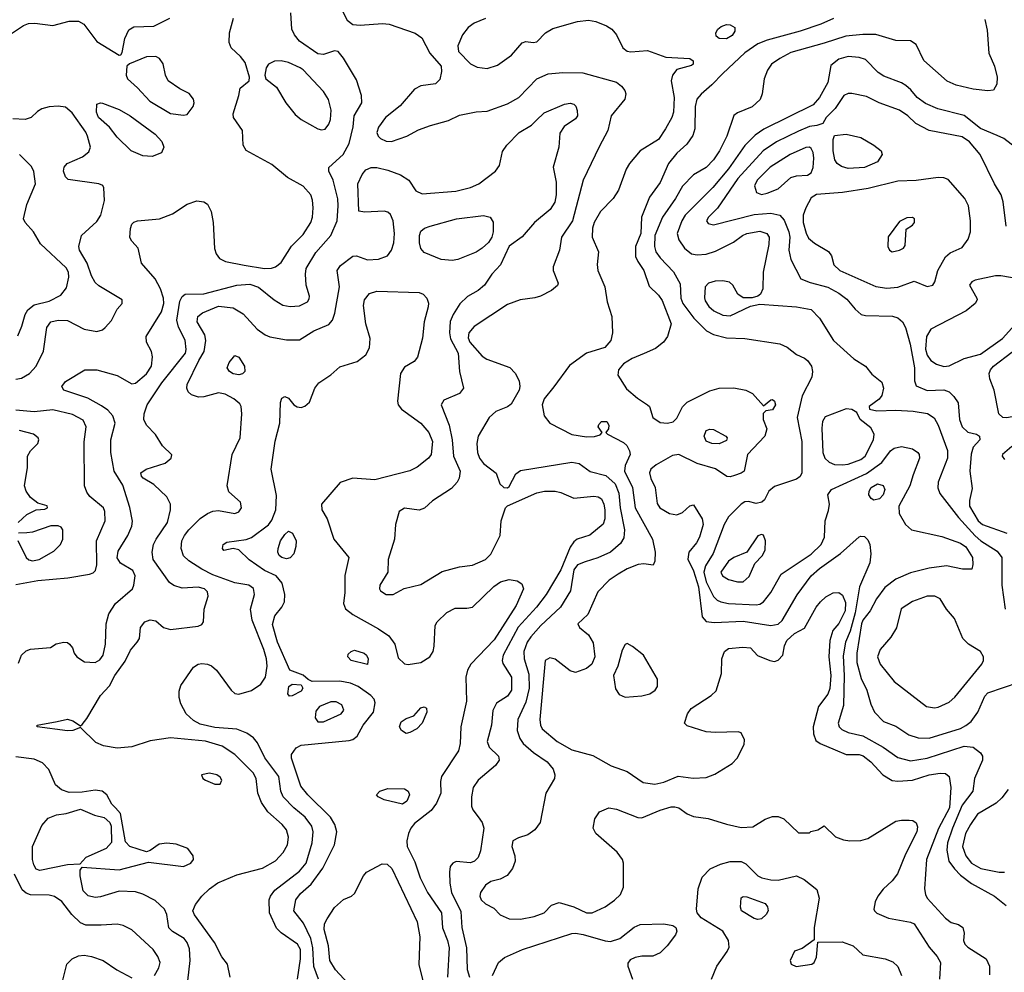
# Model space of a CAD drawing. Extents: x 1173029 to 1307123, y 522559 to 678521.
# Tile 560 of 623: x 1224946 to 1230294, y 653452 to 658627. Entities that reach past the tile are written whole.
import ezdxf

# ---------------------------------------------------------------- set-up
doc = ezdxf.new("R2010")
doc.units = 0

msp = doc.modelspace()

# ---------------------------------------------------------------- linework, layer by layer
at = {"layer": '0CON10XD'}
for points in [[(1226687.7, 658695), (1226724.4, 658624.4), (1226755, 658601.8), (1226795, 658596.8), (1226915.7, 658605.7), (1226952.7, 658602.7), (1227094.3, 658554.3), (1227129.3, 658529.3), (1227173.8, 658445), (1227234.5, 658375), (1227237.3, 658345), (1227227.2, 658302.8), (1227205, 658278.6), (1227125, 658268.5), (1227089.8, 658250.2), (1227011.5, 658158.5), (1226932.9, 658095), (1226895, 658043.8), (1226885.7, 658015), (1226892, 657995), (1226905, 657981.4), (1226936.4, 657966.4), (1226965, 657965.6), (1227048.8, 657995), (1227110.9, 658029.1), (1227177.3, 658052.7), (1227275, 658079.5), (1227335, 658107.5), (1227425, 658125.8), (1227485, 658130), (1227595, 658170), (1227657.5, 658205), (1227754.7, 658305.3), (1227816.2, 658333.8), (1227895, 658340.8), (1228005, 658337.9), (1228187.2, 658287.2), (1228215, 658266), (1228231.7, 658241.7), (1228237.5, 658225), (1228232.9, 658195), (1228157.8, 658105), (1228140.8, 658025), (1228092.8, 657937.2), (1228007.1, 657755), (1227977.2, 657645), (1227947.7, 657535), (1227887.8, 657445), (1227878, 657375), (1227843.3, 657285), (1227843.3, 657265), (1227870, 657195), (1227867.3, 657182.7), (1227834.4, 657155.6), (1227774.3, 657125.7), (1227744.3, 657115.7), (1227664.6, 657105.4), (1227595, 657080.6), (1227415, 656960), (1227385.3, 656925), (1227381.3, 656898.7), (1227390.5, 656875), (1227458.2, 656798.2), (1227482.2, 656782.2), (1227607.4, 656737.4), (1227637.4, 656707.4), (1227658.5, 656665), (1227662.9, 656635), (1227658.8, 656615), (1227615, 656538.2), (1227595, 656523.4), (1227531.9, 656498.1), (1227495.5, 656465), (1227436, 656365), (1227428.8, 656325), (1227432.5, 656275), (1227443.4, 656245), (1227465, 656215.4), (1227533.6, 656163.6), (1227554.4, 656105), (1227575, 656085.6), (1227595, 656084.6), (1227605, 656091.1), (1227640, 656160), (1227665, 656178.1), (1227945, 656223.2), (1227985.2, 656215.2), (1228045, 656172.4), (1228130.1, 656150.1), (1228179.4, 656105), (1228199.8, 656055), (1228207.7, 655975), (1228230.5, 655855), (1228227.7, 655812.3), (1228208.2, 655781.8), (1228155, 655733.5), (1228085, 655702.9), (1228017.7, 655682.3), (1227975, 655664.6), (1227955, 655637.5), (1227937.8, 655525), (1227883.3, 655435), (1227776.8, 655335), (1227722.8, 655275), (1227702.9, 655245), (1227684.8, 655195), (1227685.2, 655155), (1227711.5, 655071.5), (1227712, 654995), (1227695, 654920), (1227651.6, 654825), (1227647.3, 654765), (1227662.3, 654722.3), (1227680, 654695), (1227736.6, 654646.6), (1227811.4, 654595), (1227842.9, 654555), (1227852.9, 654525), (1227850.6, 654505), (1227803.3, 654425), (1227772.5, 654265), (1227744, 654225), (1227705, 654198.1), (1227655, 654182.9), (1227624.4, 654165.6), (1227619.4, 654135), (1227634.4, 654085), (1227636.5, 654055), (1227623.1, 654015), (1227593.2, 653976.8), (1227555, 653958), (1227505, 653945.6), (1227475, 653925.7), (1227449.4, 653885), (1227445.7, 653865), (1227452.9, 653845), (1227475, 653824.3), (1227520.3, 653800.3), (1227555, 653764), (1227605, 653741.4), (1227665, 653741.1), (1227740, 653755), (1227793.8, 653775), (1227834.2, 653815.8), (1227875, 653830.8), (1227955, 653807.1), (1228025, 653775.4), (1228055, 653774.7), (1228125, 653807.3), (1228177, 653843), (1228209.4, 653875), (1228225.6, 653915), (1228225.5, 654044.5), (1228220.6, 654065), (1228190.8, 654105), (1228075, 654206.2), (1228060, 654235), (1228068.8, 654285), (1228095.7, 654324.3), (1228145, 654344.3), (1228188, 654338), (1228302.6, 654292.6), (1228325, 654290.6), (1228425, 654332.9), (1228485, 654350.8), (1228505, 654350.8), (1228525, 654345.7), (1228571.7, 654311.7), (1228605, 654298.9), (1228685, 654287.5), (1228785, 654255.5), (1228865, 654238.5), (1228927.2, 654242.8), (1228995.6, 654284.4), (1229035, 654297.5), (1229065, 654298), (1229095.5, 654285.5), (1229175, 654210), (1229235, 654210), (1229243, 654217), (1229280, 654225), (1229315, 654247.5), (1229377.5, 654187.5), (1229420.4, 654170.4), (1229455, 654165.4), (1229515, 654167.8), (1229552.3, 654177.7), (1229705, 654272.3), (1229735, 654278.5), (1229777.4, 654277.4), (1229796.3, 654276.3), (1229814.5, 654264.5), (1229822.5, 654242.5), (1229818.8, 654215), (1229756.2, 654093.8), (1229713, 653987), (1229685, 653948.1), (1229636, 653904), (1229607.1, 653865), (1229592.9, 653835), (1229585.8, 653795), (1229588, 653785), (1229602.2, 653772.2), (1229665, 653746.1), (1229785, 653724.6), (1229805, 653714.5), (1229885, 653588.1), (1229928.2, 653538.2), (1229947.1, 653505), (1229942.2, 653415)], [(1224939.5, 655130.5), (1224955.6, 655175), (1224981.2, 655198.8), (1225005, 655206.9), (1225113, 655217), (1225144.2, 655235.8), (1225185, 655245.8), (1225205, 655243.8), (1225216.7, 655235), (1225233.3, 655215), (1225241.2, 655185), (1225256, 655165), (1225297.6, 655137.6), (1225355, 655135.6), (1225380.2, 655149.8), (1225398.8, 655175), (1225411.3, 655235), (1225415.8, 655345), (1225430, 655400), (1225465.5, 655455), (1225557.8, 655535), (1225566.4, 655555), (1225572.5, 655605), (1225559.4, 655635), (1225492.9, 655675), (1225475, 655703.3), (1225480.6, 655739.4), (1225532.7, 655825), (1225554.5, 655875), (1225558.3, 655901.7), (1225543.9, 655976.1), (1225505, 656098.5), (1225458.2, 656175), (1225440, 656275), (1225441.5, 656345), (1225463.8, 656435), (1225452.1, 656475), (1225424.5, 656505), (1225389.8, 656529.8), (1225315, 656570.5), (1225186.2, 656615), (1225174.3, 656635), (1225195, 656661.4), (1225300, 656725), (1225364.4, 656724.4), (1225475, 656693.5), (1225555, 656648.9), (1225575, 656652.5), (1225635, 656702.2), (1225661.2, 656745), (1225667.8, 656795), (1225661.4, 656825), (1225633.6, 656875), (1225632.3, 656905), (1225715, 657040), (1225728.2, 657085), (1225726.6, 657115), (1225711.3, 657165), (1225681.2, 657218.8), (1225606.7, 657305), (1225590, 657385), (1225553.9, 657423.9), (1225544.1, 657444.1), (1225547.3, 657492.7), (1225555, 657516.7), (1225565, 657526.7), (1225585, 657533.8), (1225705, 657545.6), (1225775, 657572.9), (1225855, 657624.4), (1225907.9, 657642.1), (1225945, 657638.1), (1225965.8, 657625), (1225985.6, 657585), (1225997.1, 657525), (1226003.1, 657383.1), (1226012, 657355), (1226030, 657330), (1226063.4, 657313.4), (1226165, 657294.1), (1226275, 657276), (1226312.7, 657277.3), (1226335.8, 657285), (1226365, 657308.1), (1226422.6, 657397.4), (1226485, 657459.4), (1226526.2, 657525), (1226536.8, 657555), (1226539.6, 657605), (1226536.5, 657646.5), (1226526.2, 657675), (1226485, 657722.5), (1226399.8, 657769.8), (1226315, 657840.5), (1226175.7, 657915.7), (1226160, 657945), (1226155.6, 658025), (1226106.4, 658095), (1226104.6, 658115), (1226136, 658215), (1226142.5, 658255), (1226192.5, 658295), (1226193.3, 658315), (1226169.6, 658395), (1226145, 658427.5), (1226094.5, 658474.5), (1226083.2, 658503.2), (1226085.8, 658555), (1226106.9, 658635)], [(1226089.5, 653425), (1226074.3, 653495), (1226044.4, 653535), (1226004.2, 653614.2), (1225895, 653763.1), (1225886.5, 653785), (1225900.2, 653819.8), (1225935.5, 653865), (1225975.7, 653904.3), (1226022.3, 653937.7), (1226125, 653981.8), (1226265, 654016.5), (1226335, 654057.3), (1226377.4, 654102.6), (1226400, 654145), (1226405.4, 654185.4), (1226394.5, 654225), (1226371.5, 654255), (1226293.4, 654323.4), (1226258.5, 654375), (1226238.2, 654425), (1226229.3, 654505), (1226213.9, 654535), (1226114.3, 654634.3), (1226045, 654680), (1225955, 654706.6), (1225765, 654726.2), (1225655, 654708.8), (1225555, 654676.4), (1225475, 654668.8), (1225401.7, 654681.7), (1225359.7, 654699.7), (1225275, 654782.5), (1225234.2, 654765.8), (1225205, 654763.1), (1225040, 654785), (1225040, 654795), (1225150, 654815), (1225205, 654827.5), (1225235, 654818), (1225275, 654790), (1225285, 654797.5), (1225310.2, 654829.8), (1225384.4, 654955), (1225432.5, 655007.5), (1225462.3, 655065), (1225518.6, 655141.4), (1225547.9, 655202.1), (1225584.4, 655245.6), (1225596, 655265), (1225602, 655325), (1225625, 655355.7), (1225655, 655365.7), (1225685, 655361.4), (1225726.2, 655325), (1225765, 655313.3), (1225915, 655332.1), (1225935, 655341.9), (1225944.3, 655355), (1225947.8, 655425), (1225970, 655495), (1225965, 655519.2), (1225948.6, 655535), (1225915.4, 655544.6), (1225828.3, 655538.3), (1225783.7, 655553.7), (1225759.8, 655569.8), (1225670.8, 655695), (1225664.6, 655734.6), (1225673.2, 655775), (1225686.9, 655805), (1225748.9, 655895), (1225764.4, 655965), (1225764.5, 655994.5), (1225744, 656035), (1225675, 656102), (1225616.1, 656136.1), (1225606.4, 656146.4), (1225603.3, 656165), (1225633.3, 656185), (1225735, 656218.1), (1225768.6, 656245), (1225772.7, 656262.7), (1225721.1, 656311.1), (1225683.1, 656373.1), (1225633.6, 656423.6), (1225620.4, 656455), (1225620.8, 656485), (1225638.8, 656535), (1225717.9, 656655), (1225846.7, 656815), (1225850.5, 656835), (1225845.2, 656885.2), (1225807.5, 656957.5), (1225799.8, 656995), (1225815, 657098.1), (1225827.5, 657122.5), (1225845, 657136.5), (1225945, 657138.5), (1226125, 657184.7), (1226195, 657191.1), (1226243.3, 657173.3), (1226327.1, 657105), (1226375.4, 657075.4), (1226415, 657069.1), (1226465, 657073.3), (1226508, 657095), (1226518.8, 657111.2), (1226520, 657125), (1226500.8, 657185), (1226497.3, 657245), (1226502.3, 657275), (1226555, 657361.5), (1226635.8, 657454.2), (1226669.4, 657535), (1226676.3, 657615), (1226673.1, 657653.1), (1226648.5, 657755), (1226625.6, 657805), (1226625.5, 657824.5), (1226702.3, 657895), (1226735.2, 657954.8), (1226757.3, 658045), (1226762.9, 658105), (1226804.5, 658175.5), (1226801.8, 658215), (1226775, 658300.8), (1226705, 658418.1), (1226675, 658454.4), (1226655, 658458.1), (1226595, 658437.7), (1226565, 658441.3), (1226465, 658510.4), (1226437.5, 658545), (1226423.3, 658575), (1226419.2, 658665)], [(1225620.3, 658589.7), (1225675, 658591.1), (1225762, 658635)], [(1227475.7, 658634.3), (1227415, 658608.6), (1227381.1, 658585), (1227351.3, 658545), (1227325.4, 658485), (1227329.2, 658455), (1227395, 658386.4), (1227430.5, 658369.5), (1227485, 658362.5), (1227540.2, 658379.8), (1227616.4, 658433.6), (1227675, 658501.9), (1227695, 658509.2), (1227735, 658502.9), (1227755, 658507.5), (1227800.8, 658555), (1227841.3, 658578.7), (1227975, 658616.8), (1228035, 658623.8), (1228075, 658616.8), (1228133.6, 658593.6), (1228161.2, 658575), (1228186.9, 658545), (1228221.5, 658475), (1228245, 658456.7), (1228265, 658452.5), (1228355, 658460), (1228455, 658423.3), (1228585, 658416.2), (1228603.6, 658403.6), (1228603.3, 658385), (1228595, 658378.8), (1228515, 658356.2), (1228492, 658325), (1228484, 658295), (1228500, 658205), (1228497.5, 658125), (1228488.1, 658095), (1228452.7, 658035), (1228414.7, 657975.3), (1228315.9, 657914.1), (1228258.5, 657845), (1228240.5, 657815), (1228198.3, 657701.7), (1228168.6, 657655), (1228100.4, 657585), (1228066.2, 657525), (1228056.2, 657495), (1228054.6, 657445), (1228089.1, 657365), (1228082.4, 657297.6), (1228085.8, 657265), (1228123.3, 657175), (1228136.9, 657095), (1228161.5, 657015), (1228165.3, 656925.3), (1228156.2, 656885), (1228124.6, 656845.4), (1228025, 656814.7), (1227931.2, 656748.8), (1227846.8, 656633.2), (1227795, 656567.5), (1227783.5, 656535), (1227794.2, 656475), (1227825.5, 656435.5), (1227945, 656372.9), (1228025, 656360.8), (1228067.7, 656362.3), (1228098.3, 656371.7), (1228110, 656385), (1228087.5, 656415), (1228091.7, 656428.3), (1228105, 656443.3), (1228135, 656443.3), (1228146.4, 656423.6), (1228143.3, 656405), (1228130, 656385), (1228137.5, 656375), (1228225, 656330), (1228243.4, 656313.4), (1228258.6, 656285), (1228261.1, 656265), (1228234.1, 656205), (1228231.1, 656175), (1228274.3, 656085), (1228288.8, 655975), (1228383.5, 655805), (1228397.5, 655735), (1228396.2, 655685), (1228386.2, 655663.8), (1228335, 655670), (1228305, 655667.1), (1228245, 655644.3), (1228196, 655615), (1228148.3, 655581.7), (1228085, 655518.1), (1228032.2, 655395), (1227978, 655345), (1227986, 655325), (1228035.9, 655285.9), (1228061.3, 655241.3), (1228069.7, 655165), (1228053.8, 655125), (1228025, 655101.8), (1227965, 655080.4), (1227935, 655089.1), (1227855, 655152.5), (1227825, 655160), (1227800, 655145), (1227770.4, 654825), (1227773.8, 654795), (1227782.9, 654775), (1227864.5, 654705), (1227945, 654660.8), (1228059, 654629), (1228157.5, 654572.5)], [(1229366, 658634), (1229296.6, 658603.4), (1229185, 658564.8), (1229005, 658515.8), (1228955, 658495.3), (1228885, 658446.9), (1228764.8, 658335.2), (1228705, 658272.7), (1228646.7, 658223.3), (1228624.4, 658195), (1228614.6, 658155.4), (1228613.5, 658035), (1228601.7, 657998.3), (1228569.5, 657950.5), (1228515, 657902.7), (1228470.3, 657845), (1228425, 657742.2), (1228367.2, 657662.8), (1228322.5, 657555), (1228318.6, 657465), (1228290.5, 657395), (1228291.2, 657341.2), (1228302.7, 657312.7), (1228335.3, 657265), (1228365, 657179.2), (1228415, 657130.5), (1228435, 657100.6), (1228484.4, 656975), (1228463.6, 656905), (1228442.5, 656875), (1228398.5, 656841.5), (1228337.2, 656812.8), (1228272.9, 656787.1), (1228225, 656756.5), (1228198.1, 656725), (1228194.4, 656695), (1228242, 656622), (1228301.2, 656571.2), (1228356, 656535), (1228365.8, 656525), (1228384.2, 656465), (1228425, 656439.4), (1228465, 656434.4), (1228495, 656442.9), (1228515, 656462), (1228546.6, 656523.4), (1228570.5, 656549.5), (1228695, 656610.4), (1228745, 656625.4), (1228825, 656627.9), (1228890, 656615), (1228925.5, 656595.5), (1228985, 656530), (1229025, 656562.5), (1229035, 656563.3), (1229046.2, 656555), (1229051.2, 656535), (1229035, 656507.5), (1228998.3, 656501.7), (1228983.3, 656486.7), (1228984, 656455), (1229003.3, 656405), (1228993.8, 656365), (1228898.2, 656265), (1228881.5, 656175), (1228865, 656162.5), (1228828.7, 656151.3), (1228805, 656143.8), (1228785.9, 656145.9), (1228725, 656186.8), (1228626, 656216), (1228525, 656265.5), (1228491.3, 656258.7), (1228402.1, 656207.9), (1228373.6, 656185), (1228366.2, 656165), (1228373.1, 656135), (1228397.1, 656085), (1228408.6, 655998.6), (1228422.5, 655975), (1228475, 655944.6), (1228515, 655937.5), (1228545, 655949.1), (1228585, 655985.7), (1228605, 655990.8), (1228653.2, 655915), (1228657.2, 655885), (1228637.6, 655815), (1228622, 655785), (1228580, 655735), (1228574.7, 655695.3), (1228605, 655632.5), (1228632.9, 655545), (1228652.7, 655382.7), (1228675, 655357.9), (1228717.6, 655352.4), (1228875, 655359), (1229025, 655335.3), (1229065, 655343.3), (1229086.3, 655363.7), (1229167.8, 655502.2), (1229244.6, 655605), (1229289.6, 655645), (1229403.4, 655726.6), (1229505, 655816.9), (1229515, 655821.9), (1229535, 655819.4), (1229552, 655802), (1229563.3, 655775), (1229568.5, 655725), (1229564, 655676), (1229507.8, 655545), (1229483.5, 655405), (1229457.3, 655305), (1229431.9, 655245), (1229418.5, 655171.5), (1229423.1, 655065), (1229419.4, 654900.6), (1229391.1, 654805), (1229396.7, 654785), (1229411.5, 654771.5), (1229445, 654754.1), (1229525, 654736.5), (1229635, 654674.1), (1229715, 654618.9), (1229785, 654601.2), (1229875, 654615.2), (1230075, 654679.7), (1230124.1, 654674.1), (1230164.6, 654644.6), (1230174.5, 654625), (1230174.5, 654605), (1230131.2, 654505), (1230123.1, 654435), (1230065, 654360.4), (1230012.3, 654235), (1229984.8, 654155), (1229981.7, 654115), (1229993.1, 654055), (1230022.9, 654012.9), (1230055, 653980), (1230114.8, 653934.8), (1230240.8, 653865), (1230304, 653815)], [(1230187.9, 658627.9), (1230200.1, 658570.1), (1230209.5, 658445), (1230240.4, 658375), (1230255.6, 658314.4), (1230253.6, 658276.4), (1230235, 658244.2), (1230205, 658240), (1230125, 658249.1), (1230032.2, 658272.2), (1229982.6, 658292.6), (1229857.1, 658405), (1229815, 658491.8), (1229785, 658512), (1229705, 658514), (1229595.8, 658545.8), (1229525, 658546.9), (1229432.3, 658537.7), (1229315, 658499.4), (1229135, 658448.9), (1229075, 658417.1), (1229030, 658385), (1229007.9, 658352.1), (1228990, 658305), (1228978.9, 658225), (1228966.9, 658193.1), (1228925, 658154.5), (1228845, 658120.8), (1228825, 658106.2), (1228787.3, 657995), (1228747.3, 657915), (1228714.6, 657865), (1228675, 657823.8), (1228605.3, 657784.7), (1228545, 657722.5), (1228506.9, 657655), (1228436.4, 657553.6), (1228395.2, 657454.8), (1228393.6, 657395), (1228401.8, 657365), (1228423.6, 657333.6), (1228497.1, 657257.1), (1228532.6, 657192.6), (1228537.6, 657115), (1228546.9, 657085), (1228607.1, 657005), (1228677, 656937), (1228715, 656916.9), (1228785, 656898.2), (1228885, 656895.4), (1229075, 656866.8), (1229115, 656847.1), (1229165, 656808.1), (1229208.7, 656788.7), (1229225.5, 656775.5), (1229245.6, 656745), (1229251.9, 656715), (1229248.6, 656685), (1229196.3, 656583.7), (1229167.7, 656465), (1229194.8, 656335), (1229194.7, 656165), (1229184.2, 656145.7), (1229165, 656130), (1229045, 656090.4), (1229014.7, 656065.3)], [(1224895, 658548.2), (1224965.7, 658595), (1224993.6, 658606.4), (1225028.5, 658608.5), (1225125.3, 658594.7), (1225215, 658620), (1225265, 658620), (1225293.2, 658603.2), (1225365, 658508.2), (1225485, 658433.8), (1225495, 658436.7), (1225501.7, 658448.3), (1225516.4, 658525), (1225537.6, 658572.4), (1225565, 658588.7), (1225620.3, 658589.7)], [(1228785, 658523.6), (1228745, 658525.8), (1228728, 658538), (1228726, 658555), (1228737.1, 658575), (1228755, 658590), (1228785, 658600.4), (1228805, 658600), (1228829.2, 658585), (1228830.6, 658565), (1228815, 658541.1), (1228785, 658523.6)], [(1225835, 658107.5), (1225855, 658112), (1225888, 658155), (1225894, 658175), (1225889.2, 658195), (1225865.4, 658225.4), (1225815, 658250.6), (1225752.5, 658295), (1225738.1, 658325), (1225725, 658386.7), (1225705.5, 658415.5), (1225685, 658426.7), (1225635, 658425.6), (1225542.3, 658387.7), (1225527.5, 658375), (1225523.8, 658325), (1225531.2, 658305), (1225586.3, 658256.3), (1225652.9, 658185), (1225765, 658117.8), (1225835, 658107.5)], [(1230355, 657932.5), (1230290.8, 657980.8), (1230255, 657997.9), (1230165, 658036.1), (1230075, 658106.7), (1229932.2, 658142.2), (1229865, 658172.2), (1229820.9, 658205), (1229786.9, 658246.9), (1229759.7, 658269.7), (1229734.7, 658284.7), (1229640.1, 658320.1), (1229609.4, 658339.4), (1229540.4, 658410.4), (1229505, 658421.8), (1229445, 658427.7), (1229395, 658412.1), (1229351, 658379), (1229334.6, 658285), (1229290, 658205), (1229255, 658165.3), (1228987.7, 658032.3), (1228940.1, 657999.9), (1228883.8, 657943.8)], [(1226585, 658028.1), (1226605, 658032.5), (1226625, 658058.8), (1226634.4, 658085), (1226638.2, 658135), (1226623.1, 658193.1), (1226595, 658237.1), (1226485.6, 658355), (1226468.8, 658365), (1226405, 658394.4), (1226365.8, 658404.2), (1226328.8, 658401.2), (1226296.7, 658385), (1226283.8, 658365), (1226277.5, 658325), (1226282.5, 658305), (1226340.3, 658260.3), (1226391.9, 658175), (1226442, 658112), (1226474.3, 658084.3), (1226565, 658033.3), (1226585, 658028.1)], [(1230303.1, 657505), (1230288.3, 657638.3), (1230277.1, 657675), (1230240, 657735), (1230162.1, 657895), (1230103.9, 657963.9), (1230065, 657990.9), (1229885, 658024.4), (1229813.5, 658063.5), (1229769.5, 658105), (1229725, 658135.3), (1229614, 658175), (1229545, 658209.2), (1229465, 658226.6), (1229445, 658226.7), (1229422.7, 658215), (1229375.8, 658144.3), (1229326.9, 658095), (1229307.4, 658062.6), (1229275, 658051.5)], [(1224925, 656673.3), (1224955, 656680), (1224998, 656705), (1225035.8, 656745), (1225074.1, 656825.9), (1225093.6, 656955), (1225115, 656986.4), (1225155, 656995.4), (1225205, 656992.7), (1225295, 656946.5), (1225365, 656933.3), (1225395, 656942.5), (1225410.6, 656955), (1225445, 656992.5), (1225460.6, 657025), (1225475.7, 657054.3), (1225502.5, 657085), (1225502.5, 657105), (1225375, 657180.5), (1225355, 657199.5), (1225336, 657236), (1225312.6, 657305), (1225271.2, 657375), (1225266.4, 657395), (1225281.1, 657455), (1225365, 657530), (1225385.8, 657564.2), (1225405.6, 657645.6), (1225403.3, 657713.3), (1225396.4, 657726.4), (1225376.1, 657736.1), (1225208.3, 657758.3), (1225194.1, 657774.1), (1225184.1, 657805), (1225186.7, 657825), (1225203.5, 657845), (1225287.6, 657882.4), (1225320.9, 657909.1), (1225329.4, 657935), (1225313.8, 657995), (1225305.2, 658015.2), (1225230.4, 658120.4), (1225195, 658151.9), (1225155, 658157.1), (1225105.8, 658154.2), (1225066.6, 658143.4), (1225041.9, 658128.1), (1225007.1, 658095), (1224975, 658085.5), (1224908.3, 658088.3)], [(1225665, 657884.6), (1225615, 657887.1), (1225550.6, 657915), (1225475, 657988.5), (1225432.6, 658042.6), (1225374.5, 658095), (1225361.9, 658125), (1225365, 658167.5), (1225384.1, 658175.9), (1225395, 658174), (1225485, 658140), (1225545.6, 658105), (1225681.4, 658005), (1225716.9, 657965), (1225728.6, 657935), (1225715.4, 657904.6), (1225665, 657884.6)], [(1227750.5, 658079.5), (1227795, 658121.4), (1227905, 658168), (1227935, 658173.8), (1227955, 658168.8), (1227967, 658157), (1227974.3, 658134.3), (1227975.6, 658105), (1227965, 658089.2), (1227903, 658047), (1227879.7, 658010.3), (1227874.3, 657935), (1227843.5, 657825), (1227859.6, 657745), (1227860, 657675), (1227853.2, 657635), (1227827.1, 657595), (1227742.7, 657525), (1227675, 657446.9), (1227603.7, 657396.3), (1227556.5, 657295), (1227510.6, 657245), (1227469.4, 657185), (1227435, 657156.5), (1227377.1, 657122.9), (1227337.1, 657082.9), (1227299.6, 657025), (1227283.5, 656986.5), (1227279.6, 656925), (1227285, 656894), (1227326.8, 656815), (1227335.3, 656715), (1227356.7, 656625), (1227335, 656596.5), (1227249.4, 656560.6), (1227234.2, 656535), (1227278.7, 656425), (1227294.2, 656345), (1227301, 656255), (1227337.5, 656175), (1227333.3, 656136.7), (1227322.2, 656115), (1227290.7, 656079.3), (1227187.4, 656012.6), (1227145, 655973.6), (1227115, 655963.1), (1227036.6, 655973.4), (1227007.5, 655955), (1226987.5, 655885), (1226981.2, 655805), (1226946.9, 655695), (1226944.4, 655625), (1226902.5, 655555), (1226900, 655535), (1226905.6, 655525), (1226936.2, 655505), (1226975, 655504.6), (1227033.1, 655536.9), (1227125, 655558.6), (1227240.9, 655629.1), (1227335, 655655.4), (1227405, 655663.9), (1227475.8, 655695), (1227505, 655723.8), (1227555.5, 655824.5), (1227560, 655905), (1227583.8, 655975), (1227595, 655985.3), (1227755, 656056.8), (1227795.4, 656065.4), (1227855, 656066.2), (1227885, 656059.1), (1227955, 656026.9), (1228065, 656039.2), (1228087.5, 656035), (1228105, 656023.8), (1228118.9, 655995), (1228123.3, 655965), (1228124.4, 655915), (1228115, 655886.2), (1228042.7, 655827.3), (1227972.9, 655805), (1227955, 655790.8), (1227935, 655761.8), (1227885, 655637.7), (1227806.1, 655503.9), (1227752.8, 655435), (1227653.3, 655326.7), (1227572.2, 655175), (1227565.4, 655145.4), (1227569.2, 655129.2), (1227617.5, 655055), (1227617.5, 654985), (1227595, 654951.5), (1227535.6, 654914.4), (1227515.5, 654874.5), (1227508.1, 654795), (1227485.5, 654705), (1227495.4, 654675.4), (1227546, 654625), (1227550, 654605), (1227530, 654575), (1227435.3, 654494.7), (1227409.5, 654455), (1227399.1, 654405), (1227400.5, 654355), (1227407.5, 654335), (1227435.7, 654295.7), (1227458.5, 654265), (1227467.3, 654235), (1227448.8, 654111.2), (1227436.4, 654075), (1227415.7, 654055), (1227395, 654046.4), (1227316.1, 654053.9), (1227297.5, 654045), (1227284.2, 654025.8), (1227280.6, 653995), (1227281.5, 653935), (1227291.2, 653885), (1227341.5, 653781.5), (1227346.4, 653695), (1227373, 653585), (1227376.2, 653466.2), (1227388.5, 653425)], [(1226455.3, 653415), (1226471.6, 653525), (1226471.3, 653575), (1226454.5, 653605), (1226365, 653665.5), (1226341.3, 653691.3), (1226302.2, 653775), (1226300, 653845), (1226307.1, 653865), (1226332.3, 653897.7), (1226465, 654000.8), (1226500.8, 654045), (1226533.5, 654155), (1226540.3, 654215), (1226532.8, 654245), (1226496.7, 654295), (1226433.8, 654345), (1226376, 654405), (1226364.1, 654435), (1226352.4, 654515), (1226277.3, 654617.3), (1226238, 654698), (1226216.1, 654726.1), (1226180.2, 654750.2), (1226125, 654772.7), (1226005, 654781.6), (1225925, 654799.5), (1225889, 654819), (1225850.4, 654855), (1225820.6, 654910.6), (1225810.9, 654945), (1225811.4, 654978.6), (1225820.8, 655009.2), (1225890.5, 655109.5), (1225915, 655125.6), (1225935, 655130), (1225965, 655126.5), (1225986.6, 655116.6), (1226015, 655092.9), (1226095, 654984.6), (1226115, 654966.9), (1226135, 654963.1), (1226205, 654983.1), (1226255, 655016.4), (1226281.6, 655055), (1226289.5, 655115), (1226286.2, 655155), (1226271.6, 655205), (1226207.5, 655365), (1226198.9, 655425), (1226221.2, 655505), (1226215, 655536.7), (1226190, 655555), (1226115, 655567.1), (1225995, 655610.2), (1225935, 655641.1), (1225865, 655686.4), (1225835, 655714.3), (1225822.3, 655755), (1225825.4, 655795), (1225840, 655825), (1225864.5, 655855), (1225925, 655916.9), (1225965.4, 655944.6), (1225995, 655957.8), (1226025, 655960.5), (1226115, 655944.5), (1226135, 655953.3), (1226151.1, 655975), (1226144.4, 656005), (1226081.3, 656061.3), (1226072.2, 656095), (1226099.2, 656265), (1226143.5, 656355), (1226152.1, 656485), (1226149.1, 656525), (1226140.9, 656540.9), (1226108.1, 656568.1), (1226062.4, 656592.4), (1226025, 656600.2), (1225945, 656577.9), (1225916.5, 656576.5), (1225879.1, 656589.1), (1225860.5, 656605), (1225852.7, 656625), (1225856.1, 656645), (1225918.9, 656775), (1225947.1, 656825), (1225957.3, 656885), (1225951.5, 656915), (1225910, 656985), (1225913.5, 657015), (1225938.1, 657035), (1226025, 657071.4), (1226105, 657062.3), (1226159.7, 657029.7), (1226235, 656945.7), (1226278.8, 656915), (1226305, 656904.4), (1226395, 656888.1), (1226465, 656886.9), (1226542.6, 656937.4), (1226625, 656971.8), (1226645.3, 656994.7), (1226658.1, 657031.9), (1226682.2, 657175), (1226670, 657265), (1226687.7, 657292.3), (1226755, 657342.2), (1226775, 657343.5), (1226835, 657323.1), (1226895, 657326.4), (1226944.2, 657345), (1226964.5, 657375), (1226977.5, 657415), (1226982.2, 657465), (1226974.6, 657534.6), (1226959.4, 657569.4), (1226945, 657581.4), (1226925, 657586.7), (1226820.6, 657580.6), (1226787.5, 657587.5), (1226781.5, 657735), (1226805, 657786), (1226825, 657811.9), (1226855, 657824.5), (1226885, 657823.6), (1226945, 657810), (1227013.7, 657783.7), (1227058.6, 657755), (1227097.6, 657697.6), (1227131.1, 657681.1), (1227315, 657694.6), (1227395, 657715.5), (1227439.2, 657735), (1227530, 657805), (1227551.4, 657835), (1227568.3, 657911.7), (1227591.9, 657945), (1227657.8, 658015), (1227725.9, 658054.1), (1227750.5, 658079.5)], [(1229275, 658051.5), (1229235, 658046.2), (1229175, 658021.9), (1229056.1, 657963.9), (1228984, 657915), (1228846.1, 657765), (1228736.7, 657603.2), (1228686.9, 657555), (1228676.9, 657535), (1228685, 657519.2), (1228715, 657512.5), (1228935, 657569), (1229025.2, 657575.2), (1229074.8, 657564.8), (1229098.3, 657538.3), (1229123.9, 657475), (1229128, 657445), (1229122.5, 657375), (1229134, 657324), (1229188.9, 657218.9), (1229239.9, 657199.9), (1229335, 657174), (1229395, 657141.8), (1229438, 657108), (1229483.5, 657053.5), (1229515.4, 657025.4), (1229539.1, 657019.1), (1229686.4, 657016.4), (1229715, 657006.9), (1229740.6, 656985), (1229756.5, 656955), (1229781.5, 656865), (1229805.9, 656735), (1229806.5, 656665), (1229815, 656638), (1229875, 656612.7), (1229965, 656616.8), (1229995, 656604.6), (1230020.1, 656580.1), (1230042.2, 656545), (1230050, 656455), (1230065, 656414.4), (1230095, 656386.9), (1230142.5, 656375), (1230158.8, 656365), (1230160, 656345), (1230125.4, 656304.6), (1230114, 656266), (1230106.3, 656175), (1230119.3, 656079.3), (1230104.6, 656015), (1230104.1, 655985), (1230152.1, 655905), (1230175.6, 655885), (1230308.3, 655838.2)], [(1229445, 657817.9), (1229409.1, 657829.1), (1229385.8, 657845), (1229373.3, 657865), (1229363.5, 657915), (1229364.2, 657975.8), (1229371.2, 657998.8), (1229435, 658005.7), (1229515, 657986.4), (1229585.7, 657945), (1229624, 657915), (1229630.8, 657895), (1229605.4, 657854.6), (1229535, 657824), (1229445, 657817.9)], [(1228883.8, 657943.8), (1228795, 657816.7), (1228709.7, 657715), (1228560.8, 657565), (1228542.5, 657535), (1228516.8, 657465), (1228525, 657430.8), (1228557.5, 657385), (1228595, 657354.6), (1228625, 657348.9), (1228675, 657353.9), (1228725, 657369.3), (1228822.2, 657417.8), (1228871.9, 657455), (1228895, 657465.3), (1228965, 657477.5), (1229004.7, 657464.7), (1229016.4, 657445), (1229014.6, 657405.4), (1228984.6, 657255), (1228981.5, 657165), (1228969.2, 657135), (1228955.5, 657124.5), (1228925, 657115.5), (1228875, 657116.2), (1228846.2, 657136.2), (1228819.1, 657185), (1228801, 657201), (1228765, 657209.1), (1228722.6, 657207.4), (1228687.1, 657195), (1228668.2, 657175), (1228664.6, 657115.4), (1228669.2, 657099.2), (1228688.7, 657068.7), (1228715.3, 657045.3), (1228765, 657021.2), (1228805, 657017.3), (1228915, 657071.4), (1228965, 657081.1), (1229165, 657066.4), (1229245, 657051.9), (1229290.6, 657005), (1229365.5, 656885), (1229475.8, 656785), (1229539.2, 656745), (1229575, 656701.4), (1229627.9, 656657.9), (1229637.3, 656625), (1229628.9, 656585), (1229614.6, 656565.4), (1229560, 656525), (1229561.7, 656511.7), (1229601.2, 656501.2), (1229704.8, 656505.2), (1229799.4, 656500.6), (1229876.8, 656486.8), (1229913.6, 656463.6), (1229933.8, 656425), (1229985, 656286), (1229985.3, 656245), (1229934.7, 656115), (1229933.5, 656083.5), (1229942.8, 656052.8), (1230045, 655922.9), (1230135, 655823.8), (1230165.5, 655795.5), (1230255, 655738.9), (1230279.7, 655705), (1230280.3, 655555), (1230298.3, 655425)], [(1228975, 657677.8), (1229005, 657684.5), (1229065, 657708.8), (1229135, 657769.1), (1229165, 657778.5), (1229225, 657781.9), (1229245, 657794.2), (1229255.8, 657824.2), (1229259.2, 657875), (1229255.9, 657905), (1229245, 657927.8), (1229235, 657935.4), (1229215, 657932.9), (1229131.4, 657895), (1229022.5, 657825), (1228951.2, 657755), (1228937.1, 657725), (1228948.5, 657688.5), (1228975, 657677.8)], [(1224935, 656910), (1224957.5, 656962.5), (1224975, 657026), (1224989.1, 657050.9), (1225025, 657078.2), (1225105, 657098), (1225168.8, 657131.2), (1225200.5, 657169.5), (1225212.4, 657227.6), (1225210.4, 657255), (1225198.3, 657278.3), (1225059.3, 657409.3), (1225020, 657475), (1224975.6, 657525), (1224965.6, 657545), (1224985, 657623.8), (1225032.2, 657735), (1225023, 657803), (1225009.3, 657829.3), (1224945, 657894.3)], [(1229655, 657169.3), (1229715, 657173.9), (1229805, 657206.5), (1229875, 657177.1), (1229906.2, 657185), (1229917, 657203), (1229932.5, 657265), (1229975, 657339.2), (1229998.9, 657361.1), (1230065, 657390), (1230097.5, 657435), (1230109.5, 657475), (1230109.5, 657535), (1230099.1, 657615), (1230079.6, 657655), (1229988.9, 657758.9), (1229965, 657768.8), (1229935, 657769.3), (1229815, 657752.9), (1229715, 657749.7), (1229555, 657710), (1229415, 657688.2), (1229272.8, 657677.2), (1229245, 657660), (1229215, 657605.6), (1229201.3, 657565), (1229201, 657525), (1229216.9, 657466.9), (1229230.4, 657440.4), (1229262.3, 657412.3), (1229338.5, 657368.5), (1229354.3, 657345), (1229368.6, 657295), (1229400, 657265), (1229595, 657177.5), (1229655, 657169.3)], [(1227295, 657319.2), (1227235, 657324), (1227142.6, 657362.6), (1227125, 657383.8), (1227117.8, 657415), (1227116.7, 657455), (1227125, 657478), (1227145, 657494.3), (1227174.5, 657505.5), (1227317.5, 657545), (1227465, 657563.3), (1227501.2, 657555), (1227517.5, 657527.5), (1227517.2, 657475), (1227509.3, 657445), (1227492.6, 657417.4), (1227458.1, 657385), (1227425.3, 657364.7), (1227325, 657324.4), (1227295, 657319.2)], [(1229685, 657366.2), (1229725, 657374.2), (1229746.7, 657385), (1229755, 657400), (1229761.2, 657488.8), (1229795, 657510), (1229806.2, 657525), (1229806.7, 657545), (1229795, 657553.3), (1229765, 657550), (1229725, 657530), (1229662.7, 657447.3), (1229661.2, 657395), (1229670, 657375), (1229685, 657366.2)], [(1230485, 657198.9), (1230275, 657235.4), (1230245, 657235.4), (1230135, 657212.5), (1230117.2, 657202.8), (1230104.3, 657185), (1230144.5, 657115), (1230146.5, 657105), (1230136.2, 657085), (1230086.4, 657045), (1229895.4, 656945), (1229871.6, 656905), (1229866.4, 656836.4), (1229874, 656804), (1229895, 656776), (1229925.6, 656755.6), (1229965, 656742.5), (1229995, 656746.3), (1230075, 656786.5), (1230165, 656809.8), (1230284, 656895), (1230383.3, 657005)], [(1226568.6, 653415), (1226543.5, 653483.4), (1226538.4, 653585), (1226526.1, 653636.1), (1226488, 653718), (1226435.5, 653785), (1226444.6, 653845), (1226470.6, 653879.4), (1226529, 653931), (1226592.6, 654017.4), (1226655.4, 654145), (1226669.1, 654215), (1226657.7, 654255), (1226633.8, 654295), (1226510.8, 654415), (1226473.3, 654463.3), (1226421.5, 654615), (1226421.9, 654635), (1226448.2, 654671.8), (1226473.9, 654686.1), (1226735, 654711.5), (1226755, 654716.4), (1226779.5, 654735), (1226810.6, 654795), (1226867.6, 654865), (1226876.8, 654915), (1226870.5, 654935), (1226853.3, 654955), (1226784.6, 655005), (1226743.1, 655023.1), (1226685, 655034), (1226535, 655031.9), (1226511.7, 655041.7), (1226485, 655065.5), (1226412.4, 655092.4), (1226345.2, 655245), (1226318.1, 655341.9), (1226331.7, 655388.3), (1226369.4, 655435), (1226384.4, 655465), (1226385.7, 655505), (1226371.2, 655565), (1226338.8, 655605), (1226275, 655634.7), (1226191.7, 655691.7), (1226135, 655746.7), (1226105, 655753.8), (1226055, 655743.3), (1226047.5, 655755), (1226050, 655775), (1226071.2, 655788.8), (1226175, 655802.9), (1226205, 655813.3), (1226297, 655883), (1226315, 655908.1), (1226337.3, 655965), (1226341.2, 656041.2), (1226312.3, 656185), (1226333.6, 656336.4), (1226359.2, 656435), (1226362.5, 656547.5), (1226368.8, 656571.2), (1226385, 656580), (1226405, 656571.2), (1226434.5, 656534.5), (1226452.9, 656522.9), (1226475, 656520), (1226495, 656526.7), (1226520.2, 656549.8), (1226548.2, 656625), (1226570.6, 656655), (1226635, 656698.1), (1226685, 656742), (1226779.5, 656770.5), (1226825, 656805.8), (1226845.4, 656844.6), (1226849.5, 656895), (1226826.4, 656975), (1226813.1, 657075), (1226818.6, 657105), (1226845, 657140), (1226885, 657151.9), (1227115, 657145.5), (1227136.5, 657136.5), (1227157.5, 657115), (1227166.8, 657086.8), (1227165, 657067.5), (1227141.8, 656985), (1227133.1, 656896.9), (1227105.5, 656794.5), (1227089.1, 656770.9), (1227035, 656740), (1227014.7, 656705.3), (1226998.2, 656555), (1227001.8, 656535), (1227020.2, 656510.2), (1227124.6, 656435), (1227168.7, 656385), (1227187.8, 656335), (1227181.4, 656265), (1227165.5, 656244.5), (1227103.9, 656196.1), (1227065, 656176.2), (1226875, 656127.1), (1226755, 656135.6), (1226687.2, 656112.8), (1226585.4, 655995), (1226586.2, 655965), (1226616, 655915), (1226651.8, 655805), (1226733.5, 655705), (1226712.4, 655607.6), (1226711.8, 655515), (1226704, 655455), (1226715.8, 655425.8), (1226755.5, 655395.5), (1226895, 655318.5), (1226950.1, 655280.1), (1226982.5, 655235), (1227000.9, 655160.9), (1227035, 655126.9), (1227055, 655123.3), (1227125, 655134.5), (1227173.7, 655166.3), (1227191.4, 655195), (1227197.4, 655222.6), (1227202, 655335), (1227214, 655355), (1227265, 655405.8), (1227310.3, 655429.7), (1227375, 655429.6), (1227405, 655436.2), (1227521.7, 655548.3), (1227557.7, 655572.3), (1227605, 655585.4), (1227648, 655578), (1227672.9, 655562.9), (1227681.8, 655535), (1227643.1, 655445), (1227522.2, 655257.8), (1227396.7, 655125), (1227377.3, 655092.7), (1227369.1, 655055), (1227371.8, 654925), (1227342.5, 654785), (1227338.9, 654695), (1227328.5, 654655), (1227237.1, 654515), (1227231.4, 654488.6), (1227232.3, 654425), (1227210.1, 654369.9), (1227180.1, 654329.9), (1227089.9, 654260.1), (1227070.3, 654235), (1227057.2, 654205), (1227048.4, 654165), (1227050.3, 654135), (1227092.1, 654052.1), (1227121.6, 653965), (1227160.7, 653885), (1227236.6, 653775), (1227242.9, 653692.9), (1227269.7, 653625), (1227278.7, 653585), (1227270, 653425)], [(1230305, 656464.4), (1230285, 656466.2), (1230263.8, 656485), (1230239.4, 656615), (1230214.5, 656675), (1230211.8, 656705), (1230218.8, 656725), (1230235.5, 656745), (1230335, 656820), (1230365, 656833.1), (1230385, 656831.2), (1230425.5, 656815.5), (1230435, 656790), (1230435.4, 656695.4), (1230424.3, 656545), (1230410, 656515), (1230383.6, 656486.4), (1230356.3, 656473.7), (1230305, 656464.4)], [(1226135, 656696.9), (1226105, 656702.2), (1226085, 656716), (1226072.5, 656735), (1226082.9, 656765), (1226115, 656802), (1226135, 656794), (1226167.1, 656745), (1226168.8, 656715), (1226155, 656702.5), (1226135, 656696.9)], [(1224925, 655559.4), (1225045, 655580.4), (1225207.5, 655595), (1225325, 655614.4), (1225345, 655622.5), (1225357.5, 655635), (1225364.4, 655665), (1225362.1, 655795), (1225410.4, 655905), (1225407.8, 655955), (1225400, 655975), (1225327.3, 656037.3), (1225310.5, 656060.5), (1225297.9, 656095), (1225296.2, 656333.8), (1225306.4, 656415), (1225290.7, 656450.7), (1225232.1, 656482.1), (1225125, 656506.6), (1225025, 656496.1), (1224925, 656506.2)], [(1229415, 656207.8), (1229445, 656212.5), (1229515, 656238.2), (1229538.4, 656255), (1229582.9, 656345), (1229587.5, 656375), (1229569.5, 656409.5), (1229510, 656455), (1229493, 656493), (1229465, 656510), (1229435, 656513.8), (1229321.2, 656468.8), (1229305.5, 656444.5), (1229302.6, 656407.4), (1229308.2, 656275), (1229319.1, 656245), (1229343, 656223), (1229371.2, 656211.2), (1229415, 656207.8)], [(1224937.5, 655895), (1224985, 655938.5), (1225035, 655964.2), (1225083, 655967), (1225097.5, 655975), (1225095, 655986.7), (1225045, 656001.2), (1225005, 656031.4), (1224981.1, 656065), (1224972.5, 656095), (1224987.1, 656195), (1224988.6, 656255), (1225004.2, 656285), (1225044.2, 656325), (1225050, 656345), (1225045.5, 656355.5), (1225020, 656375), (1224945, 656395.3)], [(1228745, 656322.9), (1228705, 656324), (1228675, 656338.1), (1228662.7, 656365), (1228674.2, 656395), (1228695, 656403.1), (1228715, 656400), (1228781.2, 656365), (1228788.8, 656355), (1228785, 656341.2), (1228745, 656322.9)], [(1229014.7, 656065.3), (1228991.7, 656018.3), (1228976, 656005), (1228945, 655999.4), (1228905, 656008.9), (1228885, 656007.3), (1228865, 655995.4), (1228795, 655926.5), (1228771.8, 655885), (1228713.1, 655726.9), (1228670.2, 655659.8), (1228661.7, 655625), (1228675, 655573.2), (1228715, 655493.5), (1228733.8, 655473.8), (1228754.2, 655464.2), (1228795.8, 655455.8), (1228945, 655448.9), (1228965, 655452.3), (1228985, 655464.4), (1229025, 655515.8), (1229082.2, 655615), (1229245, 655722.8), (1229299.3, 655775), (1229317.5, 655815), (1229320, 655905), (1229339.3, 655960.7), (1229344.2, 655994.2), (1229335.7, 656045), (1229354.2, 656075), (1229545, 656161.1), (1229628.3, 656221.7), (1229675, 656283.9), (1229695, 656300), (1229735, 656308.8), (1229795, 656294.7), (1229824.5, 656275), (1229831.8, 656265), (1229833.8, 656245), (1229797.9, 656155), (1229781.2, 656095), (1229720, 655985), (1229722.5, 655945), (1229757.1, 655885), (1229788.8, 655855), (1229955, 655819.2), (1230055, 655782.3), (1230085, 655763.2), (1230120.3, 655705), (1230123.2, 655666.8), (1230117.5, 655642.5), (1230067.4, 655642.6), (1229979.7, 655659.7), (1229885, 655647.2), (1229785, 655621.8), (1229705, 655586.9), (1229645, 655542.7), (1229599.9, 655480.1), (1229565.3, 655414.7), (1229526, 655365), (1229517.7, 655345), (1229492.3, 655185), (1229492.6, 655135), (1229517, 655047), (1229547.7, 654985), (1229568.3, 654908.3), (1229588.9, 654865), (1229638, 654815), (1229705, 654788.2), (1229775, 654742.5), (1229825, 654726.2), (1229885, 654723.4), (1230055, 654776.9), (1230085, 654791.6), (1230113.8, 654815), (1230149.2, 654865), (1230187.3, 654952.7), (1230205, 654969.2), (1230375, 655027.5)], [(1230335, 656307.8), (1230284.2, 656265), (1230281.4, 656255), (1230295, 656237.5)], [(1229585, 656016.9), (1229571.4, 656025), (1229558.5, 656045), (1229559.6, 656065), (1229571.1, 656085), (1229605, 656106.3), (1229635, 656095.5), (1229643.9, 656075), (1229635.3, 656045), (1229615, 656024.6), (1229585, 656016.9)], [(1224935, 655797.5), (1224980.6, 655705), (1224995, 655692.2), (1225015, 655686.5), (1225052, 655695), (1225130.8, 655739.2), (1225166.9, 655775), (1225180.6, 655805), (1225180, 655855), (1225170, 655870), (1225155, 655878), (1225115, 655878.1), (1225015, 655843.5), (1224985, 655839.4), (1224938.3, 655838.3)], [(1226395, 655698.4), (1226368.6, 655705), (1226355.4, 655715.4), (1226348.2, 655735), (1226348.8, 655755), (1226363.1, 655795), (1226385, 655830.6), (1226405, 655848.1), (1226427.8, 655837.8), (1226448.1, 655795), (1226446.4, 655765), (1226433.8, 655725), (1226415, 655703.2), (1226395, 655698.4)], [(1228845, 655572.9), (1228875, 655573.6), (1228908.5, 655601.5), (1228937.8, 655672.2), (1228979.2, 655715), (1228995.5, 655744.5), (1228995.8, 655795.8), (1228985, 655826.7), (1228975, 655830), (1228955, 655823.8), (1228895.6, 655734.4), (1228825, 655705.6), (1228795.7, 655685), (1228754.5, 655625), (1228763.3, 655605), (1228795, 655585.4), (1228845, 655572.9)], [(1228157.5, 654572.5), (1228245, 654542.5), (1228333, 654483), (1228395, 654473.4), (1228443.8, 654483.8), (1228522.9, 654517.1), (1228603, 654507), (1228675, 654509.6), (1228721.3, 654528.7), (1228815, 654586.4), (1228842.5, 654615), (1228881.3, 654688.7), (1228882.9, 654715), (1228865, 654753.3), (1228848, 654758), (1228725, 654753.9), (1228675, 654758.7), (1228571.2, 654791.2), (1228556.7, 654805), (1228572.9, 654855), (1228593.1, 654885), (1228702, 654955), (1228728.3, 654981.7), (1228756.7, 655075), (1228760, 655155), (1228773.3, 655195), (1228795, 655210), (1228872.7, 655217.3), (1228915, 655213.8), (1228953.3, 655173.3), (1229020, 655145), (1229045, 655140.5), (1229065, 655146.9), (1229090, 655175), (1229099.1, 655225), (1229112.9, 655255), (1229155, 655292.3), (1229208.6, 655321.4), (1229271.5, 655435), (1229295.6, 655465), (1229325, 655491.1), (1229365, 655512.9), (1229395, 655514.2), (1229415, 655500), (1229431.1, 655461.1), (1229429.2, 655415), (1229395, 655347.1), (1229361.9, 655308.1), (1229345.9, 655255), (1229340.9, 655165), (1229352.2, 655065), (1229345.9, 654994.1), (1229335, 654963.6), (1229285.2, 654894.8), (1229255.4, 654785), (1229257.8, 654747.8), (1229270.3, 654710.3), (1229293.8, 654693.8), (1229375, 654659.6), (1229435, 654634.1), (1229505, 654634.1), (1229527.5, 654627.5), (1229568.8, 654595), (1229634.2, 654524.2), (1229685, 654494), (1229715, 654490), (1229795, 654496.2), (1229885, 654524.7), (1229945.9, 654534.1), (1229975, 654531.8), (1229994.7, 654514.7), (1230004.1, 654455), (1229996.8, 654345), (1229936.8, 654233.2), (1229870.9, 654065), (1229861.1, 653905), (1229865.6, 653875), (1229875.6, 653855), (1229975, 653746), (1230005, 653722), (1230045, 653710.8), (1230068, 653695), (1230075.6, 653665), (1230071.4, 653625), (1230079.2, 653605), (1230095, 653588.6), (1230195.7, 653525), (1230212.9, 653485), (1230213, 653437)], [(1229915, 654888.6), (1229935, 654892.9), (1229995, 654919.2), (1230025, 654946), (1230170.9, 655125), (1230180.4, 655145), (1230181.5, 655165), (1230165.3, 655195.3), (1230100, 655235), (1230068.9, 655265), (1230023.5, 655373.5), (1229980, 655425), (1229945, 655481.2), (1229915.5, 655495.5), (1229875, 655495.6), (1229795, 655465.6), (1229733.6, 655426.4), (1229707.7, 655322.3), (1229677.3, 655272.7), (1229619.1, 655205), (1229605.5, 655165), (1229619.6, 655125), (1229695, 655031.1), (1229871.2, 654895), (1229915, 654888.6)], [(1228235, 654945.7), (1228325, 654954.3), (1228367.5, 654965), (1228397.5, 654985), (1228410, 655005), (1228410, 655045), (1228334.3, 655175), (1228275, 655222), (1228245, 655237.5), (1228235, 655233.3), (1228218.3, 655201.7), (1228194.4, 655115), (1228171.4, 655065), (1228181.4, 654991.4), (1228200.9, 654960.9), (1228235, 654945.7)], [(1226835, 655123.3), (1226746.2, 655145), (1226728, 655165), (1226730.3, 655179.7), (1226746.2, 655195), (1226765, 655201.4), (1226816.7, 655185), (1226830, 655175), (1226839.2, 655155), (1226835, 655123.3)], [(1226412, 654952), (1226401.2, 654965), (1226406.7, 655005), (1226425, 655016.2), (1226475, 655012.5), (1226483.3, 654995), (1226475, 654978.8), (1226425, 654954), (1226412, 654952)], [(1226595, 654812.2), (1226691.4, 654855), (1226705.6, 654875), (1226695.4, 654905.4), (1226665, 654920.5), (1226635, 654920.4), (1226574.4, 654895), (1226555, 654870), (1226551.1, 654835), (1226565, 654812.9), (1226595, 654812.2)], [(1227045, 654749.2), (1227020, 654765), (1227008, 654785), (1227018.3, 654811.7), (1227045, 654830.8), (1227085.8, 654844.2), (1227125, 654888.8), (1227143, 654893), (1227155, 654887.5), (1227156.7, 654865), (1227131.2, 654805), (1227103.3, 654775), (1227065, 654754), (1227045, 654749.2)], [(1225859.5, 653405), (1225871.5, 653515), (1225868.7, 653578.7), (1225855, 653612.9), (1225838.5, 653635), (1225775, 653673.5), (1225755, 653692.9), (1225743.9, 653765), (1225731.8, 653795), (1225681.7, 653841.7), (1225615, 653876.2), (1225575, 653888.8), (1225485, 653891.8), (1225385, 653860.9), (1225355, 653858.5), (1225317.6, 653867.6), (1225290.6, 653895), (1225274.3, 653975.7), (1225274, 654006), (1225285, 654022.5), (1225485, 654008.9), (1225645, 654050), (1225835, 654025.6), (1225876, 654045), (1225890, 654065), (1225888, 654085), (1225858.8, 654125), (1225795, 654146.9), (1225745, 654152.5), (1225703, 654147), (1225655, 654113.3), (1225635, 654106.7), (1225543.3, 654135), (1225520.7, 654160.7), (1225493.3, 654315), (1225466.7, 654345), (1225445.7, 654365.7), (1225418.1, 654415), (1225393.8, 654435), (1225355, 654440.8), (1225285, 654430), (1225215, 654429.2), (1225173.3, 654443.2), (1225140.2, 654470.2), (1225103.1, 654553.1), (1225068.9, 654588.9), (1225025, 654610), (1224925, 654621.4)], [(1226035, 654473.8), (1226043.8, 654495), (1226035, 654511.2), (1226016.2, 654525), (1225976.2, 654533.8), (1225933.3, 654525), (1225940, 654505), (1225955, 654496.2), (1226005, 654474.2), (1226035, 654473.8)], [(1227025, 654364.3), (1226925, 654389.5), (1226892, 654405), (1226883.8, 654415), (1226902.5, 654435), (1226945, 654449.6), (1227035, 654447.5), (1227055.6, 654435), (1227063.3, 654415), (1227048.3, 654381.7), (1227025, 654364.3)], [(1230314.7, 654445.3), (1230280.1, 654399.9), (1230249.2, 654370.7), (1230149, 654311), (1230109.3, 654255), (1230082.3, 654205), (1230066.2, 654135), (1230084.5, 654084.5), (1230114.7, 654045), (1230167.1, 654015), (1230265, 653995.3), (1230295, 653995.4)], [(1225055, 654004.2), (1225035, 654012), (1225021.9, 654035), (1225014.4, 654065), (1225015.6, 654135), (1225065, 654250), (1225100.5, 654289.5), (1225145, 654306.5), (1225197.5, 654315), (1225275, 654338.8), (1225352.5, 654305), (1225405, 654293.3), (1225436.1, 654266.1), (1225443.3, 654245), (1225443.6, 654156.4), (1225415.4, 654124.6), (1225305, 654075.7), (1225271.7, 654038.3), (1225205, 654035.5), (1225055, 654004.2)], [(1226818.7, 653295), (1226660.4, 653465), (1226630.4, 653515), (1226623.2, 653595), (1226599.6, 653685), (1226602.1, 653715), (1226615, 653742), (1226655, 653803.8), (1226705, 653846.7), (1226747.5, 653865), (1226765, 653880), (1226812.9, 653975), (1226829.2, 653995), (1226915, 654040), (1226941.7, 654038.3), (1226967.5, 654015), (1227105, 653726.2), (1227118.8, 653645), (1227114, 653494), (1227135.4, 653405.4)], [(1228702.5, 653415), (1228732.5, 653485), (1228788.9, 653565), (1228798.8, 653588.8), (1228795.5, 653625), (1228765, 653674.4), (1228647.9, 653747.9), (1228625.5, 653775), (1228621.8, 653795), (1228631.5, 653905), (1228652.4, 653967.6), (1228696.5, 654013.5), (1228751.7, 654038.3), (1228805, 654053.1), (1228865, 654054.4), (1228890.4, 654040.4), (1228955, 653976.1), (1228975.8, 653965), (1229025, 653953.2), (1229065, 653951.6), (1229165.3, 653975.3), (1229206.5, 653956.5), (1229275, 653901.2), (1229287.8, 653855), (1229260.6, 653695), (1229261.7, 653628.3), (1229195, 653580), (1229154.1, 653565.9), (1229130, 653515), (1229136.2, 653495), (1229163.6, 653483.6), (1229247.5, 653495), (1229260.8, 653505), (1229273.9, 653533.9), (1229280, 653615), (1229412.4, 653617.6), (1229472.9, 653595), (1229525, 653545.6), (1229645.9, 653524.1), (1229687.8, 653507.8), (1229715, 653484), (1229736.2, 653435)], [(1225677.5, 653435), (1225701.1, 653475), (1225708.2, 653505), (1225696.8, 653536.8), (1225670, 653575), (1225555, 653682), (1225507.5, 653705), (1225475, 653712.5), (1225387.8, 653707.8), (1225305, 653707.7), (1225275, 653719.6), (1225228.7, 653765), (1225175, 653836.7), (1225134.2, 653864.2), (1225105, 653870.9), (1225005, 653871.8), (1224980.9, 653880.9), (1224959.6, 653899.6), (1224918.2, 653985)], [(1228955, 653738.2), (1228935, 653743.6), (1228866, 653785), (1228860, 653805), (1228865, 653856.2), (1228875, 653863.8), (1228895, 653862), (1228994.5, 653824.5), (1229007, 653807), (1229010.5, 653785), (1229001.1, 653765), (1228975, 653742.9), (1228955, 653738.2)], [(1227514.3, 653435), (1227546.7, 653505), (1227578.9, 653531.1), (1227676.2, 653575), (1227945, 653662), (1227965.4, 653664.6), (1228007.1, 653657.1), (1228125, 653622.2), (1228155, 653618.6), (1228205, 653635.7), (1228283.3, 653696.7), (1228315, 653710.4), (1228445, 653714.5), (1228492.5, 653705), (1228508.8, 653695), (1228515.7, 653675), (1228507.5, 653655), (1228462.9, 653595), (1228425, 653557.1), (1228385, 653539.4), (1228325, 653538.9), (1228288.7, 653531.3), (1228260.9, 653519.1), (1228248.3, 653501.7), (1228248, 653485), (1228274.5, 653415)], [(1225175, 653386.7), (1225201.9, 653495), (1225230.8, 653525), (1225265, 653540.9), (1225295, 653544.5), (1225335, 653537.3), (1225398.8, 653515), (1225474, 653465), (1225555, 653422.2)]]:
    msp.add_lwpolyline(points, dxfattribs=at)

doc.saveas('drawing.dxf')
